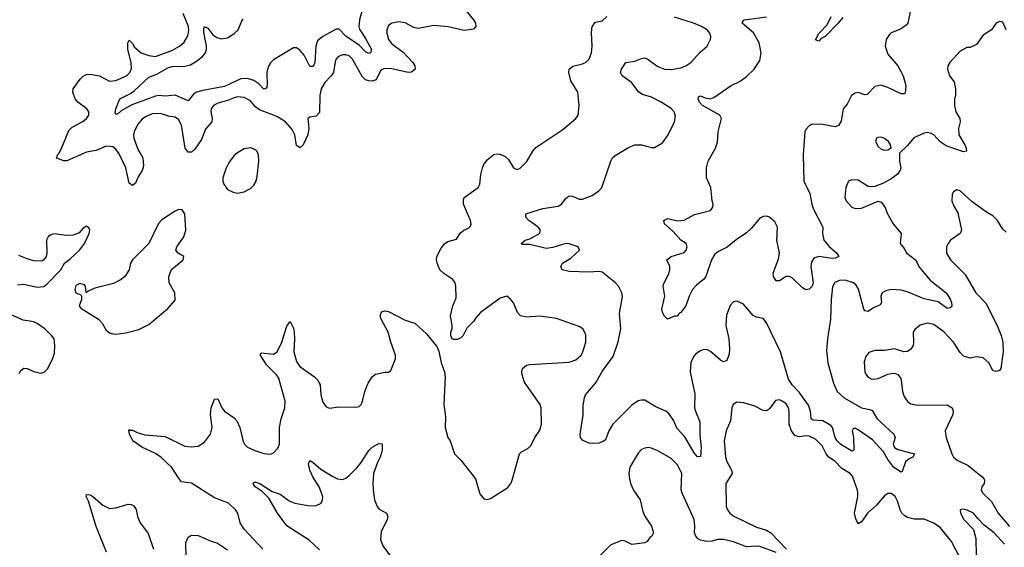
# Model space of a CAD drawing. Header units: inches. Extents: x 1603819 to 1745079, y 385938 to 533966.
# Tile 361 of 561: x 1691804 to 1697799, y 449002 to 452211. Entities that reach past the tile are written whole.
import ezdxf

# ---------------------------------------------------------------- set-up
doc = ezdxf.new("R2010")
doc.units = ezdxf.units.IN
doc.header["$MEASUREMENT"] = 0
doc.layers.add('B6494', color=7, linetype='Continuous')
doc.layers.add('B6495', color=7, linetype='Continuous')

msp = doc.modelspace()

# ---------------------------------------------------------------- linework, layer by layer
at = {"layer": 'B6494', "color": 5}
for points, elevation in [([(1693284, 448990), (1693171.5, 449111.5), (1693146, 449150), (1693132.3, 449210), (1693118, 449230), (1693076, 449270), (1692990, 449302), (1692850, 449392), (1692790, 449400.7), (1692770, 449423.6), (1692730, 449487.4), (1692663.9, 449550), (1692631.5, 449571.5), (1692547.6, 449610), (1692493.1, 449650), (1692473, 449690), (1692467.6, 449712.4), (1692470, 449718), (1692474, 449714), (1692490, 449714.9), (1692519.7, 449699.7), (1692566.4, 449686.4), (1692690, 449675.8), (1692810, 449617.6), (1692847.1, 449612.9), (1692890, 449617.3), (1692930, 449641.3), (1692965.1, 449690), (1692975.5, 449730), (1692966.4, 449810), (1692969.1, 449850), (1692990, 449903), (1693010, 449905.5), (1693035.2, 449850), (1693050.1, 449830.1), (1693108.9, 449790), (1693125.8, 449770), (1693143.9, 449730), (1693165.1, 449645.1), (1693172.2, 449630), (1693190, 449610.4), (1693234.8, 449590), (1693290, 449572.2), (1693330, 449568.4), (1693350, 449577.3), (1693375.4, 449604.6), (1693385.6, 449630), (1693386, 449730), (1693396.8, 449783.2), (1693417.4, 449850), (1693419.4, 449890), (1693389.5, 450000)], 380), ([(1693628, 450000), (1693632.6, 449990), (1693637.8, 449930), (1693650, 449884), (1693670, 449855.5), (1693690, 449848.7), (1693744.4, 449855.6), (1693850, 449854.8), (1693870, 449858.8), (1693884, 449870), (1693890, 449882), (1693905.6, 449950), (1693923.9, 449996.1), (1693926.2, 450000)], 380), ([(1694393.1, 450000), (1694387.3, 449870), (1694395.5, 449795.5), (1694394.8, 449730), (1694411.3, 449670), (1694424.7, 449650), (1694451, 449570), (1694490, 449531), (1694578.6, 449418.6), (1694606.4, 449326.4), (1694630, 449296.3), (1694650, 449293), (1694670, 449299.3), (1694775.2, 449364.8), (1694794.3, 449390), (1694802.6, 449410), (1694847.3, 449570), (1694858.6, 449581.4), (1694898.2, 449601.8), (1694917.6, 449622.4), (1694940.8, 449670), (1694970, 449714.6), (1694980.9, 449750), (1694978.3, 449850), (1694972.6, 449870), (1694882, 450000)], 380), ([(1695900.7, 450000), (1695914.5, 449934.5), (1695913.4, 449850), (1695917.7, 449830), (1695945.3, 449765.3), (1695944.7, 449684.7), (1695954.1, 449605.9), (1695950, 449554), (1695930, 449551.8), (1695910, 449576.3), (1695853.6, 449673.6), (1695805.5, 449725.5), (1695786.3, 449770), (1695756.1, 449816.1), (1695737.7, 449830), (1695676.5, 449856.5), (1695610, 449895.8), (1695590, 449896.8), (1695570, 449891.7), (1695530, 449865.4), (1695415.8, 449750), (1695390.2, 449710), (1695370, 449656), (1695355.6, 449644.4), (1695330, 449634.5), (1695292.5, 449632.5), (1695270, 449636), (1695230, 449653.2), (1695218, 449670), (1695216.2, 449690), (1695234.1, 449805.9), (1695233.9, 449866.1), (1695242, 449910), (1695249.5, 449930), (1695309.1, 450000)], 360), ([(1696759.4, 450000), (1696762.2, 449990), (1696781.3, 449950), (1696824, 449910), (1696930, 449851.1), (1696980.7, 449840.7), (1696993.9, 449833.9), (1697023.9, 449783.9), (1697126, 449690), (1697135.3, 449670), (1697121.7, 449630), (1697129.7, 449609.7), (1697150, 449595.6), (1697252, 449570), (1697241, 449550), (1697219.5, 449540.5), (1697198.2, 449521.8), (1697177.4, 449462.6), (1697170, 449458.4), (1697126.4, 449486.4), (1697090, 449534.8), (1697062.4, 449582.4), (1696995.8, 449655.8), (1696910, 449715.3), (1696890, 449726.3), (1696878, 449722), (1696872.2, 449710), (1696879.8, 449670), (1696883.5, 449596.5), (1696881, 449590), (1696870, 449587.2), (1696802, 449630), (1696780.7, 449650), (1696769.2, 449670), (1696752.5, 449730), (1696741.7, 449741.7), (1696693.3, 449770), (1696634.5, 449774.5), (1696623.2, 449783.2), (1696619.4, 449830), (1696606.5, 449866.5), (1696550, 449944.5), (1696507.1, 449990), (1696500.8, 450000)], 360), ([(1697172.1, 450000), (1697179.1, 449950), (1697190, 449919.1), (1697209.2, 449889.2), (1697230, 449875.3), (1697270, 449866.9), (1697450, 449869.3), (1697481.8, 449850), (1697487.3, 449830), (1697485, 449810), (1697438.4, 449710), (1697445.3, 449670), (1697479.6, 449570), (1697490.3, 449550), (1697510.9, 449530.9), (1697578.7, 449498.7), (1697664.2, 449430), (1697675.3, 449415.3), (1697678.9, 449410), (1697675.3, 449390), (1697662.3, 449370), (1697658, 449350), (1697668.4, 449330), (1697721, 449281), (1697761.7, 449210), (1697830, 449127.3)], 380), ([(1697530, 448935.1), (1697476.7, 449036.7), (1697410, 449119.2), (1697370, 449147.5), (1697310, 449171.9), (1697250, 449172.5), (1697210, 449183), (1697192.6, 449192.6), (1697174.8, 449210), (1697163.8, 449230), (1697150, 449278), (1697134, 449310), (1697110, 449329.7), (1697090, 449329.7), (1697070, 449315.1), (1697021.3, 449258.7), (1696966.4, 449210), (1696930, 449156.2), (1696910, 449143.7), (1696895, 449175), (1696887.3, 449210), (1696906.6, 449310), (1696906.6, 449330), (1696904.1, 449350), (1696873.8, 449433.8), (1696859.8, 449450), (1696810, 449481.4), (1696770, 449523.2), (1696729.9, 449549.9), (1696713.6, 449570), (1696690, 449618.5), (1696650, 449659.9), (1696610, 449678.2), (1696590, 449679.6), (1696550, 449672.9), (1696522.5, 449682.5), (1696502.5, 449710), (1696488.9, 449750), (1696488.5, 449830), (1696484.4, 449850), (1696470, 449874), (1696450, 449889.6), (1696430, 449898), (1696405.7, 449894.3), (1696370, 449844), (1696350, 449832.7), (1696330, 449833.2), (1696280.5, 449860.5), (1696210, 449881.1), (1696170, 449883.6), (1696148.2, 449870), (1696140.3, 449850), (1696132.4, 449770), (1696105.4, 449710), (1696092.2, 449650), (1696102, 449550), (1696110, 449523.1), (1696137.8, 449470), (1696141.3, 449450), (1696103.5, 449390), (1696105.7, 449250), (1696113.4, 449230), (1696128.2, 449210), (1696151.4, 449191.4), (1696290, 449125), (1696350, 449105.2), (1696378.3, 449090), (1696472.2, 448990)], 380), ([(1693630, 448985.7), (1693565.8, 449045.8), (1693430, 449132.4), (1693373.3, 449210), (1693320.8, 449300.8), (1693280.7, 449340.7), (1693238.4, 449370), (1693225.6, 449390), (1693230, 449397.3), (1693242, 449398), (1693266.8, 449390), (1693341.8, 449341.8), (1693390, 449324.7), (1693445.1, 449285.1), (1693479.3, 449270), (1693570, 449253.4), (1693610, 449256.2), (1693638.7, 449270), (1693648.4, 449290), (1693648.7, 449310), (1693627.9, 449370), (1693589, 449430), (1693571.1, 449470), (1693561.6, 449510), (1693569.5, 449530.5), (1693590, 449518.4), (1693637.5, 449477.5), (1693710, 449431.9), (1693738.6, 449418.6), (1693770, 449415), (1693790, 449422.2), (1693810, 449437.8), (1693855.8, 449484.2), (1693883, 449517), (1693930, 449590.3), (1693950, 449610.3), (1693990, 449633), (1694010.5, 449630.5), (1694010.4, 449590.4), (1693998.9, 449550), (1693982.2, 449517.8), (1693958, 449450), (1693953.8, 449390), (1693958.5, 449330), (1693964.4, 449290), (1693979.5, 449250), (1693993.6, 449233.6), (1694036.3, 449210), (1694044.4, 449190), (1694040.9, 449170), (1694004.5, 449095.5), (1694001, 449050), (1694014.4, 449010), (1694059.3, 448950)], 360), ([(1696410, 448969.2), (1696310, 449006), (1696290, 449008.5), (1696230, 449003.9), (1696150, 449035.6), (1696090, 449049.8), (1696052, 449050), (1696020.7, 449039.3), (1695990, 449036.5), (1695950, 449045.3), (1695934, 449054), (1695919.7, 449070), (1695912.9, 449090), (1695914.4, 449130), (1695909.6, 449170.4), (1695836.8, 449330), (1695831.9, 449351.9), (1695834.6, 449450), (1695810, 449503), (1695770, 449542.7), (1695690, 449587.8), (1695650, 449604.2), (1695630, 449607.8), (1695610, 449604.7), (1695590, 449595.6), (1695570, 449574), (1695519.6, 449490), (1695513.6, 449450), (1695516.9, 449416.9), (1695525.3, 449385.3), (1695542, 449350), (1695582, 449290), (1695598.5, 449218.5), (1695610.6, 449190.6), (1695650.5, 449130.5), (1695662, 449090), (1695652, 449070), (1695639.6, 449060.4), (1695623.6, 449036.4), (1695610.9, 449029.1), (1695530, 449019), (1695490, 449039), (1695470, 449042), (1695403.8, 449016.2), (1695330, 448943.7)], 380), ([(1692332.4, 448972.4), (1692270, 449128), (1692222.8, 449282.8), (1692208.6, 449310), (1692210, 449322), (1692230, 449320.3), (1692250, 449311.1), (1692310, 449258), (1692350, 449238), (1692390, 449242.2), (1692463.4, 449263.4), (1692482.3, 449262.3), (1692496.1, 449256.1), (1692512.6, 449232.6), (1692521.3, 449190), (1692538.4, 449150), (1692585.8, 449085.8), (1692619.5, 448990)], 380), ([(1697800.5, 449020.5), (1697737.3, 449090), (1697676.5, 449136.5), (1697636.9, 449176.9), (1697612, 449210), (1697571.9, 449228.1), (1697547.1, 449232.9), (1697530.9, 449229.1), (1697532.7, 449210), (1697551.8, 449170), (1697610.9, 449110.9), (1697625.5, 449054.5), (1697627, 448950)], 380), ([(1692818.3, 448941.7), (1692815.6, 449030), (1692830, 449062.8), (1692850, 449076.3), (1692890, 449072.7), (1692970, 449038), (1693007.3, 449027.3), (1693070, 448986)], 380)]:
    msp.add_lwpolyline(points, dxfattribs=dict(at, elevation=elevation))
at = {"layer": 'B6495', "color": 5}
for points, elevation in [([(1694501.6, 452290), (1694567.5, 452210), (1694578.4, 452190), (1694582, 452170), (1694566.8, 452153.2), (1694510, 452145.4), (1694412.1, 452167.9), (1694323.1, 452176.9), (1694230, 452158.3), (1694204.1, 452164.1), (1694150, 452192.2), (1694110, 452198.4), (1694070, 452190.9), (1694050, 452175.6), (1694038.9, 452150), (1694038.3, 452130), (1694050.2, 452090), (1694070, 452063.9), (1694136.3, 452016.3), (1694197.1, 451950), (1694209.2, 451930), (1694211.5, 451910), (1694190, 451891.1), (1694170, 451889.8), (1694070, 451912.8), (1694026.5, 451913.5), (1694011.2, 451908.8), (1694000.7, 451899.3), (1693973.9, 451846.1), (1693950, 451836.8), (1693930, 451838.5), (1693910, 451846.4), (1693890, 451866.2), (1693830, 451970.8), (1693810, 451990.6), (1693790, 451997.8), (1693770, 451996.8), (1693750.2, 451989.8), (1693739.4, 451980.6), (1693729.2, 451970), (1693724.6, 451955.4), (1693714.5, 451890), (1693701.1, 451870), (1693662.2, 451830), (1693639.5, 451790), (1693631.5, 451750), (1693630, 451646.6), (1693610, 451624.7), (1693570, 451618.4), (1693559.1, 451610), (1693564.2, 451550), (1693557.5, 451510), (1693530, 451449.5), (1693510, 451431.8), (1693490, 451446), (1693479, 451510), (1693462.7, 451542.7), (1693422.7, 451590), (1693370, 451622.3), (1693263.1, 451663.1), (1693240.6, 451680.6), (1693210, 451717.7), (1693170, 451737.2), (1693130, 451741.4), (1693110, 451736.9), (1693070, 451719.4), (1693010, 451703), (1692984.7, 451690), (1692969.4, 451670), (1692967.9, 451650), (1692976.8, 451610), (1692974.5, 451590), (1692934.3, 451545.7), (1692910, 451483.5), (1692870, 451424.4), (1692850, 451406.3), (1692830, 451404.5), (1692811.7, 451430), (1692789.9, 451569.9), (1692770, 451603.8), (1692750, 451617.5), (1692710, 451624.5), (1692660.9, 451640.9), (1692610, 451637.7), (1692570, 451620.7), (1692550, 451606), (1692524, 451576), (1692499.9, 451530), (1692496.5, 451510), (1692499.5, 451490), (1692524.2, 451424.2), (1692553.4, 451370), (1692556.9, 451323.1), (1692550, 451294.5), (1692525.4, 451254.6), (1692510, 451217), (1692490, 451202.4), (1692470, 451217), (1692449.2, 451310), (1692410, 451394.8), (1692390, 451424.1), (1692370, 451438.1), (1692330, 451441.2), (1692270, 451416.2), (1692210, 451406.1), (1692090, 451352.2), (1692070, 451353.3), (1692026, 451370), (1692029.2, 451370.8), (1692033.2, 451390), (1692042.7, 451397.3), (1692056.4, 451423.6), (1692102.1, 451537.9), (1692122.8, 451557.2), (1692188.7, 451591.3), (1692211, 451610), (1692223.9, 451630), (1692223.9, 451650), (1692212.2, 451670), (1692157.2, 451710), (1692141.6, 451730), (1692128, 451770), (1692129.5, 451790), (1692172.3, 451850), (1692190, 451867), (1692210, 451877.3), (1692230, 451879.8), (1692290, 451870.1), (1692350, 451836.4), (1692390, 451840.7), (1692454, 451870), (1692475, 451890), (1692484.6, 451915.4), (1692482, 451950), (1692462.1, 452030), (1692461.4, 452070), (1692470, 452086.4), (1692490, 452065.7), (1692503.5, 452043.5), (1692543.2, 452010), (1692590, 451993.3), (1692630, 451988.3), (1692735, 452025), (1692776.4, 452050), (1692804.5, 452075.5), (1692827.2, 452112.8), (1692833.5, 452146.5), (1692832.1, 452170), (1692799.9, 452250)], 380), ([(1693890, 452269.7), (1693872.1, 452210), (1693869.1, 452170), (1693873.4, 452153.4), (1693910, 452096.5), (1693945.2, 452030), (1693940.4, 452010), (1693930, 452005), (1693910, 452016.1), (1693873.4, 452053.4), (1693790, 452111.4), (1693750, 452153.6), (1693730, 452153), (1693650, 452108.4), (1693618, 452082), (1693606.4, 452050), (1693600.9, 451950), (1693590, 451926), (1693570, 451926.9), (1693535.1, 451995.1), (1693510, 452025.3), (1693490, 452041), (1693470, 452039.8), (1693350, 451967.8), (1693330.7, 451949.3), (1693316, 451924), (1693309.3, 451890), (1693310, 451808), (1693306, 451794), (1693290.4, 451789.6), (1693260.7, 451820.7), (1693230, 451841.8), (1693190, 451853.4), (1693150, 451852.4), (1693050, 451803.9), (1692919, 451781), (1692879.5, 451770), (1692862.3, 451757.7), (1692830, 451718.5), (1692750, 451752.7), (1692690, 451745.4), (1692650, 451749.8), (1692630, 451746.9), (1692487.3, 451692.7), (1692422.6, 451657.4), (1692410, 451644.2), (1692390, 451634), (1692386.1, 451646.1), (1692389, 451670), (1692413.5, 451730), (1692478.2, 451761.8), (1692501.5, 451778.5), (1692590, 451861.8), (1692639.9, 451879.9), (1692710, 451921.5), (1692733.1, 451926.9), (1692810, 451928.8), (1692843.3, 451936.7), (1692881.4, 451958.6), (1692914.7, 451985.3), (1692935.3, 452010), (1692941.5, 452030), (1692941.9, 452050), (1692925.5, 452134.5), (1692924.8, 452155.2), (1692929.9, 452170.1), (1692950, 452159.1), (1692980.2, 452120.2), (1693003.2, 452103.2), (1693030, 452094.8), (1693070, 452100.8), (1693110, 452126.5), (1693134.9, 452150), (1693155.8, 452204.2), (1693165.3, 452214.7)], 360), ([(1697228.7, 452270), (1697210.5, 452190), (1697202, 452178), (1697167.1, 452152.9), (1697110, 452131.1), (1697099.1, 452120.9), (1697079.6, 452090), (1697074.2, 452050), (1697090, 452002), (1697150.7, 451930.7), (1697182.6, 451870), (1697198.3, 451810), (1697195.1, 451764.9), (1697190, 451760.9), (1697170, 451760.5), (1697090, 451799.3), (1697047.8, 451812.2), (1697010, 451804.2), (1696963.4, 451756.6), (1696950, 451753.3), (1696910, 451768.2), (1696890, 451764.7), (1696868.8, 451750), (1696842, 451698), (1696817.6, 451670), (1696805.1, 451594.9), (1696790, 451567), (1696770, 451559.6), (1696693.6, 451573.6), (1696630, 451574.8), (1696610, 451565.7), (1696590, 451543.7), (1696585, 451530), (1696574.8, 451390), (1696579.2, 451230), (1696614.4, 451154.4), (1696626.2, 451090), (1696637.7, 451057.7), (1696693.4, 450950), (1696691.3, 450910), (1696700.3, 450870), (1696731.7, 450831.7), (1696778.8, 450790), (1696790.8, 450770), (1696770, 450760.5), (1696750, 450759.1), (1696670, 450770.9), (1696639.6, 450760.4), (1696624, 450736), (1696621.5, 450710), (1696635.8, 450610), (1696630, 450589.3), (1696610, 450571.8), (1696590, 450568.7), (1696570, 450579.5), (1696510, 450639.2), (1696490, 450649.7), (1696470, 450648.2), (1696430, 450622.9), (1696410, 450622.9), (1696394, 450650), (1696391.9, 450670), (1696423.2, 450756.8), (1696429.4, 450790), (1696414.5, 450870), (1696417.3, 450950), (1696401.1, 450981.1), (1696370, 451009.7), (1696350, 451016.4), (1696330, 451014.7), (1696310, 451004), (1696258.4, 450941.6), (1696230, 450914.9), (1696166.9, 450873.1), (1696112.2, 450827.8), (1696058.6, 450801.4), (1696035.9, 450784.1), (1696015.4, 450750), (1695980.9, 450650), (1695967.2, 450630), (1695924, 450596), (1695900.3, 450570), (1695879.5, 450530), (1695859.1, 450470), (1695830, 450429.2), (1695818, 450422), (1695810, 450408.7), (1695790, 450408), (1695748, 450390), (1695730, 450408), (1695717.2, 450430), (1695712.7, 450450), (1695731.6, 450530), (1695722.7, 450590), (1695725.7, 450605.7), (1695755.4, 450664.6), (1695762.7, 450690), (1695762, 450710), (1695745.1, 450750), (1695770, 450770.3), (1695850, 450795.3), (1695861.7, 450810), (1695868, 450830), (1695862.7, 450850), (1695829.8, 450869.8), (1695782.9, 450922.9), (1695729.6, 450970), (1695725.2, 450990), (1695750, 451001.6), (1695810, 450987.4), (1695850, 450991.5), (1695913.2, 451026.8), (1696009.2, 451050), (1696023.7, 451070), (1696026, 451090), (1696019.3, 451110), (1696012, 451190), (1695986.6, 451250), (1695986, 451310), (1695996.2, 451350), (1696039.7, 451430), (1696053.5, 451466.5), (1696056.2, 451530), (1696076, 451610), (1696067.6, 451630), (1695961, 451690), (1695943.5, 451710), (1695934.3, 451730), (1695937.5, 451742.5), (1695950, 451748.5), (1695976.8, 451736.8), (1696009.7, 451730.3), (1696030, 451738.3), (1696135.6, 451810), (1696190, 451838), (1696230, 451865.3), (1696276.2, 451910), (1696310, 451962.8), (1696319.1, 452010), (1696306.8, 452070), (1696271.6, 452131.6), (1696203.6, 452190), (1696204.2, 452195.8), (1696215.3, 452210), (1696350, 452228.5)], 340), ([(1694882, 450000), (1694875, 450010), (1694862.4, 450050), (1694860.9, 450070), (1694866, 450090), (1694890, 450109), (1694910, 450113.8), (1695150, 450128.9), (1695190, 450141.3), (1695222.9, 450170), (1695233.3, 450190), (1695251.2, 450250), (1695250, 450295.3), (1695232, 450330), (1695210, 450345.6), (1695072.6, 450392.6), (1694970, 450408.3), (1694890, 450401.3), (1694854, 450410), (1694834.5, 450430), (1694809.5, 450489.5), (1694790, 450514), (1694770, 450529.2), (1694730, 450518), (1694610.5, 450429.5), (1694581.4, 450398.6), (1694570, 450378), (1694525.4, 450334.6), (1694504.7, 450290), (1694490, 450275.3), (1694470, 450265.2), (1694445.2, 450265.2), (1694438, 450270), (1694428.7, 450290), (1694428.7, 450310), (1694438, 450330), (1694438, 450350), (1694426, 450410), (1694440.9, 450470), (1694461.2, 450518.8), (1694459.7, 450590), (1694454.7, 450610), (1694441.6, 450630), (1694386.7, 450666.7), (1694362.4, 450690), (1694345.4, 450730), (1694341.3, 450750), (1694344.2, 450770), (1694370, 450820.7), (1694391.4, 450848.6), (1694410, 450862), (1694464, 450876), (1694486.8, 450913.2), (1694508.7, 450930), (1694537, 450943), (1694546.3, 450953.7), (1694551.9, 450968.1), (1694549.5, 450990), (1694506.3, 451090), (1694505.3, 451114.7), (1694510, 451130.4), (1694596.3, 451190), (1694606, 451210), (1694610.7, 451269.3), (1694622.2, 451310), (1694630, 451330.5), (1694650, 451359.5), (1694690, 451391.7), (1694710, 451396), (1694730, 451393.7), (1694759.1, 451379.1), (1694780.2, 451360.2), (1694810.4, 451310.4), (1694830, 451299.1), (1694850, 451305.5), (1694892.2, 451347.8), (1694928.8, 451411.2), (1694947, 451433), (1695110, 451543.8), (1695189.5, 451610), (1695205.1, 451630), (1695211.1, 451688.9), (1695202.2, 451770), (1695159, 451839), (1695147.1, 451890), (1695149.7, 451910), (1695170.8, 451929.2), (1695230, 451942.4), (1695248.2, 451951.8), (1695268.2, 451970), (1695276.1, 451983.9), (1695286, 452010), (1695289.8, 452050), (1695286.1, 452133.9), (1695290, 452170.8), (1695310, 452195.5), (1695350, 452204.4), (1695378.4, 452230)], 380), ([(1695309.1, 450000), (1695314.1, 450005.9), (1695350, 450071.4), (1695416.7, 450163.3), (1695447.5, 450252.5), (1695463.7, 450330), (1695455.5, 450424.5), (1695473.6, 450526.4), (1695469.7, 450550), (1695450, 450589.5), (1695431.3, 450610), (1695350, 450674.8), (1695330, 450679.3), (1695270, 450676), (1695150, 450679.8), (1695107, 450690), (1695098.7, 450710), (1695109.6, 450730), (1695159.6, 450760.4), (1695212.7, 450810), (1695204, 450830), (1695150, 450847.8), (1695130, 450849.6), (1695050, 450825.1), (1695010, 450819.8), (1694910, 450844.2), (1694863.5, 450843.5), (1694858, 450850), (1694882, 450870), (1694910, 450879), (1694968, 450910), (1694975, 450930), (1694960.9, 450950), (1694903.9, 450990), (1694885.1, 451010), (1694885.6, 451030), (1694990, 451062.4), (1695082.3, 451077.7), (1695102, 451090), (1695130, 451124.4), (1695150, 451139.5), (1695170, 451137.6), (1695210, 451118.9), (1695230, 451119), (1695290, 451141.7), (1695330.8, 451169.2), (1695348.6, 451191.4), (1695402.9, 451350), (1695412.3, 451370), (1695430, 451385.5), (1695510, 451433.4), (1695550, 451450.6), (1695590, 451450.4), (1695650, 451433.1), (1695670, 451433.4), (1695716.9, 451463.1), (1695753, 451510), (1695791.8, 451590), (1695795.9, 451624.1), (1695789.5, 451650), (1695770, 451671.3), (1695709.5, 451710), (1695650, 451739.3), (1695595.4, 451755.4), (1695573, 451770), (1695529.7, 451830), (1695471.3, 451870), (1695462, 451890), (1695467.6, 451910), (1695495.1, 451950), (1695550, 451958.7), (1695590, 451976), (1695610, 451978.4), (1695630, 451969.3), (1695690, 451925.7), (1695730, 451910.2), (1695770, 451907.8), (1695830, 451918.8), (1695859.5, 451930), (1695889.6, 451950), (1695947.2, 452012.8), (1695990, 452051), (1696009.4, 452090), (1696011.6, 452110), (1696006.6, 452130), (1695990, 452149.3), (1695956, 452170), (1695906.6, 452190), (1695790, 452226.2)], 360), ([(1696815.6, 452224.4), (1696788.2, 452190), (1696707.7, 452110), (1696683.8, 452096.2), (1696670, 452081.6), (1696650, 452088), (1696670, 452127.7), (1696720.5, 452179.5), (1696745.1, 452230)], 320), ([(1697809.5, 452149.5), (1697790, 452197.2), (1697770, 452201.2), (1697750, 452189.2), (1697721, 452150), (1697670, 452117.2), (1697630, 452059.5), (1697590, 452042.9), (1697570, 452042.7), (1697530, 452019), (1697466.8, 451950), (1697456, 451930), (1697454, 451910), (1697465.5, 451870), (1697494.1, 451834.1), (1697502.6, 451790), (1697500.8, 451750), (1697494.7, 451730), (1697495.5, 451690), (1697503.9, 451650), (1697527.3, 451610), (1697531.1, 451590), (1697519.7, 451550), (1697521.6, 451510), (1697558.2, 451450), (1697567.4, 451430), (1697567.9, 451412.1), (1697550, 451408.2), (1697443.9, 451443.9), (1697408.1, 451468.1), (1697370, 451510.7), (1697350, 451521.6), (1697330, 451525.3), (1697310, 451521.1), (1697247.7, 451492.3), (1697210, 451446), (1697161.4, 451398.6), (1697160.5, 451350), (1697168.2, 451310), (1697164.7, 451295.3), (1697148.7, 451271.3), (1697113.8, 451246.2), (1697063.8, 451216.2), (1697010, 451196.9), (1696990, 451194.3), (1696970, 451197.4), (1696910, 451234.3), (1696870, 451237.6), (1696850, 451229.3), (1696834, 451190), (1696828.5, 451130), (1696835.5, 451110), (1696870, 451070.5), (1696890, 451062), (1696930, 451064.4), (1697030, 451107.3), (1697050, 451101), (1697072.3, 451072.3), (1697088.2, 451030), (1697121.6, 450970), (1697170.3, 450910.3), (1697163.8, 450850), (1697190, 450819.3), (1697205.3, 450790), (1697259, 450750), (1697283.3, 450703.3), (1697346.8, 450626.8), (1697444.4, 450550), (1697470, 450510.6), (1697478, 450490), (1697479.3, 450470), (1697475.8, 450464.2), (1697470, 450458), (1697450, 450454.7), (1697395.3, 450495.3), (1697310, 450512.6), (1697213, 450553), (1697170, 450566.2), (1697109.5, 450570.5), (1697077.2, 450562.8), (1697054.9, 450550), (1697047.5, 450530), (1697050.2, 450490), (1697043.6, 450476.4), (1697002.5, 450457.5), (1696970, 450436), (1696950, 450440.5), (1696944.4, 450450), (1696911.1, 450571.1), (1696896, 450596), (1696880.4, 450610), (1696830, 450627.2), (1696795, 450625), (1696767.8, 450612.2), (1696753.5, 450586.5), (1696745.5, 450510), (1696741.6, 450390), (1696721.6, 450270), (1696716.7, 450196.7), (1696724.5, 450124.5), (1696759.4, 450000)], 360), ([(1697810, 450919.3), (1697790, 450936), (1697757, 450990), (1697730, 451018), (1697690, 451040.7), (1697602.4, 451102.4), (1697530, 451169.3), (1697510, 451176), (1697490, 451164), (1697482, 451150), (1697479.1, 451110), (1697490, 451081), (1697516.4, 451036.4), (1697539, 450930), (1697530, 450909.7), (1697472.2, 450870), (1697457.6, 450850), (1697447, 450830), (1697447, 450790), (1697470.3, 450750), (1697560.6, 450660.6), (1697625, 450550), (1697686.6, 450486.6), (1697755.4, 450350), (1697779.2, 450290), (1697789, 450250), (1697791.6, 450190), (1697778.4, 450090), (1697770, 450078), (1697750, 450072), (1697730, 450078), (1697704.2, 450124.2), (1697670, 450153.6), (1697630, 450159.5), (1697590, 450152.8), (1697550, 450164.7), (1697530, 450187.3), (1697489, 450250), (1697432.7, 450310), (1697370, 450357.7), (1697330, 450365.1), (1697287.3, 450352.7), (1697253.1, 450326.9), (1697244.4, 450310), (1697246.7, 450250), (1697243.1, 450230), (1697230, 450207), (1697210, 450191.8), (1697188, 450190), (1697129.6, 450209.6), (1697070, 450199.7), (1697010, 450199.1), (1696974.3, 450185.7), (1696956.7, 450163.3), (1696945.3, 450130), (1696948.8, 450070), (1696957.6, 450050), (1696970, 450036.4), (1696987.3, 450027.3), (1697005.1, 450025.1), (1697030, 450028.4), (1697090, 450054.9), (1697110, 450059.1), (1697130, 450060.3), (1697150, 450052.2), (1697168.1, 450028.1), (1697172.1, 450000)], 380), ([(1691790, 450598), (1691830, 450603.1), (1691910, 450584.9), (1691950, 450588.5), (1691970, 450603), (1692055.3, 450690), (1692077.2, 450730), (1692110, 450754.4), (1692170, 450810.3), (1692198.2, 450850), (1692227.6, 450910), (1692230.9, 450930.9), (1692224.5, 450944.5), (1692210, 450956), (1692190, 450942.7), (1692165.8, 450914.2), (1692130, 450899.8), (1692090, 450898.4), (1692011.9, 450908.1), (1691990, 450900.7), (1691978, 450890), (1691967.6, 450870), (1691968.8, 450791.2), (1691964.4, 450770), (1691950.4, 450749.6), (1691937.7, 450742.3), (1691890, 450745.1), (1691850, 450756.8), (1691797.8, 450777.8)], 420), ([(1696500.8, 450000), (1696485.1, 450025.1), (1696436.3, 450190), (1696350, 450368), (1696330, 450393), (1696290, 450401.3), (1696270, 450412.8), (1696210, 450480.9), (1696170, 450499.3), (1696150, 450494), (1696130, 450473.2), (1696107.1, 450412.9), (1696103.1, 450350), (1696120.6, 450270), (1696125.5, 450210), (1696123, 450177), (1696110, 450138.4), (1696090, 450129.7), (1696070, 450139.7), (1696010, 450192.8), (1695990, 450202), (1695970, 450204.2), (1695950, 450197.6), (1695921.5, 450178.5), (1695910, 450166), (1695890, 450128.7), (1695886, 450070), (1695900.7, 450000)], 360), ([(1691800.6, 450059.4), (1691810, 450077.1), (1691830, 450092), (1691850, 450090.3), (1691890, 450070.3), (1691930, 450061.1), (1691952.6, 450067.4), (1691972.6, 450087.4), (1692005.1, 450150), (1692015.4, 450184.6), (1692018.7, 450230), (1692013.1, 450270), (1691998.4, 450290), (1691956.3, 450330), (1691910, 450363.1), (1691890, 450373.5), (1691824.2, 450384.2), (1691730, 450425.2)], 420), ([(1693926.2, 450000), (1693950, 450039.1), (1693970, 450055.5), (1694027.3, 450067.3), (1694050, 450067.3), (1694062.7, 450077.3), (1694091.4, 450148.6), (1694093, 450170), (1694064, 450250), (1694048, 450310), (1694004.2, 450390), (1693999.5, 450410), (1694006, 450434), (1694030, 450440.5), (1694050, 450437.1), (1694150, 450383), (1694210, 450366), (1694280.8, 450300.8), (1694343.7, 450223.7), (1694355.1, 450195.1), (1694370, 450124.7), (1694390.5, 450070), (1694394.6, 450034.6), (1694393.1, 450000)], 380), ([(1693389.5, 450000), (1693381.4, 450030), (1693368.4, 450050), (1693309.6, 450109.6), (1693267.2, 450172.8), (1693274.5, 450185.5), (1693350, 450176.9), (1693370, 450187.8), (1693397.5, 450242.5), (1693430, 450346.8), (1693450, 450376.3), (1693470, 450334), (1693474.3, 450310), (1693478, 450270), (1693472.1, 450190), (1693490, 450132), (1693510, 450102), (1693599.4, 450039.4), (1693619.1, 450019.1), (1693628, 450000)], 380)]:
    msp.add_lwpolyline(points, dxfattribs=dict(at, elevation=elevation))
for points, elevation in [([(1697050, 451496.9), (1697030, 451495.6), (1697020.7, 451490), (1697015.5, 451470), (1697030, 451440.5), (1697050, 451424.4), (1697070, 451417.1), (1697090, 451419.1), (1697109.1, 451430.9), (1697106.6, 451450), (1697094.5, 451470), (1697070, 451489.5)], 360), ([(1693211.4, 451431.4), (1693170, 451425.3), (1693130, 451402.2), (1693110, 451384.5), (1693082.9, 451350), (1693060.7, 451310), (1693040.8, 451250), (1693040.3, 451230), (1693046, 451210), (1693070, 451179.3), (1693102.9, 451162.9), (1693130, 451156.4), (1693170, 451163.7), (1693210, 451184.2), (1693230, 451204.9), (1693243.9, 451230), (1693250, 451258), (1693259.8, 451350), (1693257.2, 451390), (1693249.8, 451409.8), (1693239.6, 451419.6)], 420), ([(1692770, 451057.2), (1692750, 451046), (1692670, 450993), (1692650, 450971.8), (1692590.8, 450850), (1692491, 450750), (1692478.8, 450730), (1692470.7, 450690), (1692444, 450650), (1692422, 450630), (1692374.5, 450605.5), (1692262.2, 450577.8), (1692220.4, 450559.6), (1692209.5, 450549.5), (1692205.2, 450590), (1692197.6, 450597.6), (1692170, 450606.6), (1692146.2, 450593.8), (1692140.4, 450570), (1692146.4, 450550), (1692176.7, 450536.7), (1692180.7, 450530), (1692180.3, 450510), (1692167, 450470), (1692176, 450456), (1692283, 450390), (1692305.3, 450365.3), (1692330, 450323), (1692350, 450306.4), (1692370, 450299.5), (1692390, 450298.9), (1692450, 450306.3), (1692530, 450327.2), (1692590, 450357), (1692706.5, 450453.5), (1692750, 450504.7), (1692749.5, 450550), (1692713.6, 450610), (1692711.1, 450650), (1692728.8, 450691.2), (1692799.3, 450750), (1692804, 450770), (1692769, 450790), (1692754.5, 450810), (1692761.6, 450830), (1692802.4, 450890), (1692815.6, 450930), (1692808.7, 451030), (1692794, 451054)], 420)]:
    msp.add_lwpolyline(points, close=True, dxfattribs=dict(at, elevation=elevation))

doc.saveas('drawing.dxf')
